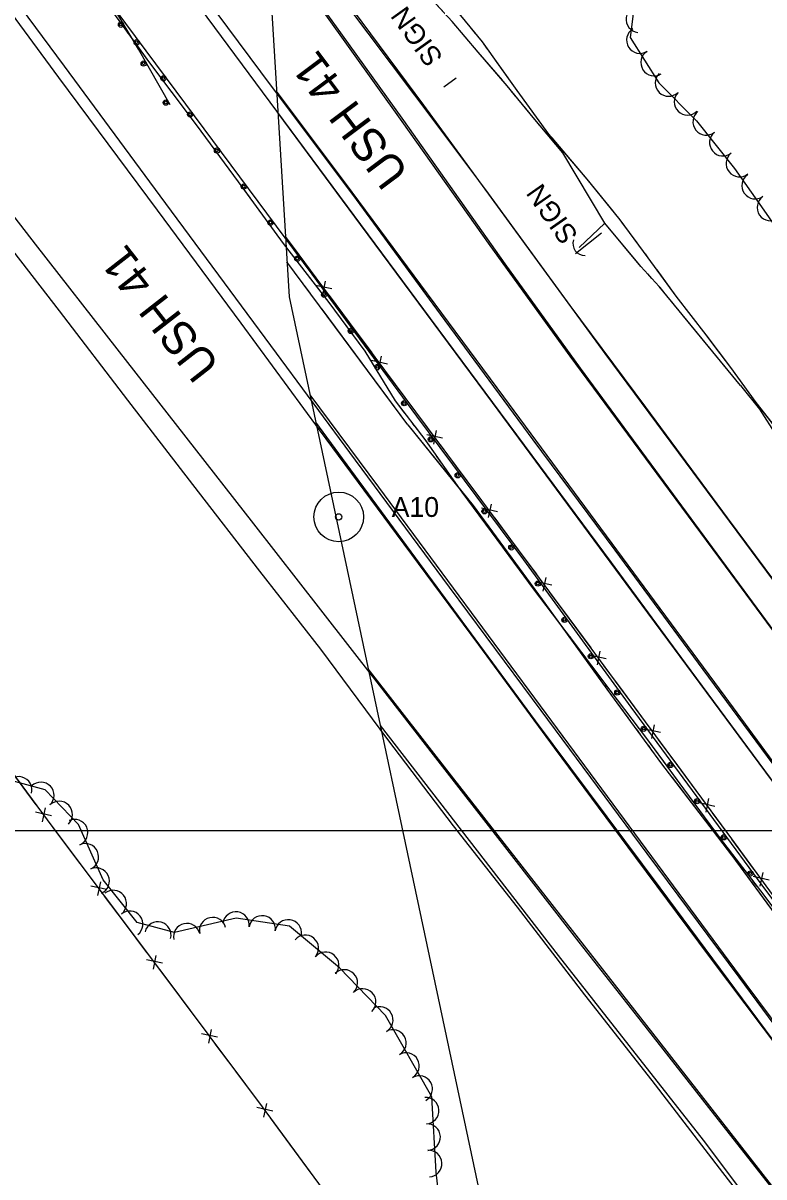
# Model space of a CAD drawing. Extents: x 353423 to 364002, y 127000 to 201942.
# Drawn here: x 360251.3 to 360474.9, y 130895.4 to 131243.8 of the extents above; entities that cross this region are included whole.
import ezdxf

# ---------------------------------------------------------------- set-up
doc = ezdxf.new("R2010")
doc.units = 0
for name, color, linetype in [('E_DTM_SlopeBottom', 7, 'Continuous'), ('E_DTM_SlopeTop', 7, 'Continuous'), ('E_FEN_Generic', 7, 'Continuous'), ('E_LAND_BrushLine', 7, 'Continuous'), ('E_LAND_TreeLine', 7, 'Continuous'), ('E_MISCPROP', 7, 'Continuous'), ('E_RDWY_AsphConc', 7, 'Continuous'), ('E_RDWY_Gravel', 7, 'Continuous'), ('E_RW_IP', 7, 'Continuous'), ('E_STRUCT_WingWall', 7, 'Continuous')]:
    doc.layers.add(name, color=color, linetype=linetype)

msp = doc.modelspace()

# ---------------------------------------------------------------- linework, layer by layer
at = {"layer": 'E_DTM_SlopeBottom'}
for p, q in [((360344.45, 131163.5), (360339.57, 131164.57)), ((360341.71, 131161.68), (360342.6, 131165.88)), ((360358.55, 131138.97), (360359.45, 131143.17)), ((360361.3, 131140.79), (360356.41, 131141.86)), ((360377.91, 131118.39), (360373.13, 131119.42)), ((360375.24, 131116.6), (360376.1, 131120.71)), ((360391.76, 131094.44), (360392.62, 131098.55)), ((360394.43, 131096.23), (360389.65, 131097.26)), ((360410.92, 131074.03), (360406.14, 131075.09)), ((360408.23, 131072.26), (360409.12, 131076.36)), ((360427.31, 131051.77), (360422.54, 131052.84)), ((360424.63, 131050), (360425.51, 131054.1)), ((360441.02, 131027.75), (360441.91, 131031.85)), ((360443.71, 131029.52), (360438.93, 131030.58)), ((360257.15, 131002.63), (360258.04, 131006.77)), ((360460.1, 131007.26), (360455.33, 131008.32)), ((360457.41, 131005.49), (360458.3, 131009.59)), ((360259.85, 131004.42), (360255.04, 131005.49)), ((360476.45, 130984.96), (360471.68, 130986.04)), ((360473.76, 130983.2), (360474.66, 130987.3)), ((360276.57, 130982.15), (360271.75, 130983.18)), ((360273.88, 130980.34), (360274.73, 130984.48)), ((360290.63, 130958.08), (360291.48, 130962.22)), ((360293.32, 130959.89), (360288.49, 130960.91)), ((360309.99, 130937.56), (360305.17, 130938.6)), ((360307.29, 130935.76), (360308.16, 130939.9)), ((360326.65, 130915.21), (360321.84, 130916.29)), ((360323.94, 130913.43), (360324.84, 130917.56))]:
    msp.add_line(p, q, dxfattribs=at)
for points in [[(360381.21, 130837.79), (360352.47, 130877.03), (360323.49, 130916.58), (360291.06, 130960), (360260.35, 131000.83), (360224.22, 131049.71), (360182.18, 131105.97), (360163.42, 131132.19), (360119.36, 131189.92), (360098.66, 131214.93), (360072.53, 131251.67), (360049.13, 131286.46), (360015.62, 131331.65)], [(360366.6, 131130.68), (360330.43, 131179.44)], [(360332.91, 131176.1), (360330.43, 131179.44)], [(360339.76, 131166.87), (360332.91, 131176.1)], [(360349.76, 131153.39), (360343.74, 131161.5)], [(360356.6, 131144.16), (360349.76, 131153.39)], [(360366.6, 131130.68), (360360.58, 131138.79)], [(360776.97, 130574.69), (360746.67, 130616.52), (360699.41, 130679.17), (360658.68, 130735.65), (360605.88, 130806.93), (360546.91, 130886.24), (360510.01, 130936.13), (360465.18, 130997.46), (360404.07, 131080.41), (360366.6, 131130.68)], [(360373.31, 131121.67), (360366.6, 131130.68)], [(360383.12, 131108.52), (360377.22, 131116.43)], [(360389.84, 131099.51), (360383.12, 131108.52)], [(360399.64, 131086.35), (360393.74, 131094.27)], [(360406.34, 131077.33), (360404.07, 131080.41), (360399.64, 131086.35)], [(360416.07, 131064.12), (360410.21, 131072.08)], [(360422.73, 131055.08), (360416.07, 131064.12)], [(360432.47, 131041.87), (360426.61, 131049.82)], [(360439.13, 131032.82), (360432.47, 131041.87)], [(360448.86, 131019.61), (360443, 131027.57)], [(360455.52, 131010.57), (360448.86, 131019.61)], [(360255.23, 131007.75), (360248.5, 131016.85)], [(360465.25, 130997.36), (360465.18, 130997.46), (360459.4, 131005.31)], [(360265.12, 130994.49), (360260.35, 131000.83), (360259.15, 131002.46)], [(360471.88, 130988.29), (360465.25, 130997.36)], [(360271.92, 130985.44), (360265.12, 130994.49)], [(360281.86, 130972.22), (360275.88, 130980.18)], [(360288.67, 130963.18), (360281.86, 130972.22)], [(360298.58, 130949.93), (360292.62, 130957.91)], [(360305.35, 130940.86), (360298.58, 130949.93)], [(360315.25, 130927.61), (360309.29, 130935.59)], [(360322.02, 130918.54), (360315.25, 130927.61)], [(360331.82, 130905.22), (360325.93, 130913.25)], [(360338.51, 130896.09), (360331.82, 130905.22)]]:
    msp.add_lwpolyline(points, dxfattribs=at)
msp.add_arc((360420.89, 131177.26), 3.67, 163.8803, 270.1198, dxfattribs=at)
at = {"layer": 'E_DTM_SlopeTop'}
for points in [[(360575.18, 130810.12), (360549.49, 130844.86), (360524.49, 130878.73), (360497.39, 130915.13), (360467.43, 130955.68), (360439.68, 130993.02), (360407.61, 131036.18), (360380.03, 131073.48), (360351.56, 131111.82), (360326.08, 131146.42), (360292.61, 131191.57), (360263.74, 131230.73), (360235.43, 131269.03), (360201.32, 131315.21), (360173.69, 131352.3), (360144.86, 131391.33), (360115.34, 131431.1), (360078.4, 131481.11), (360051.39, 131517.67), (360020.98, 131558.78), (360004.85, 131580.55)], [(360570.32, 130810.78), (360548.47, 130840.49), (360524.15, 130873.36), (360502.29, 130902.85), (360480.25, 130932.95), (360458.46, 130961.89), (360436.23, 130991.86), (360411.63, 131024.91), (360388.86, 131056.04), (360364.01, 131089.52), (360340.79, 131120.96), (360317.08, 131153.14), (360291.88, 131187.31), (360262.08, 131227.39), (360237.28, 131260.96), (360213.16, 131293.49), (360188.56, 131326.79), (360157.99, 131368.04), (360130.78, 131404.94), (360101.39, 131444.8), (360074.24, 131481.36), (360045.6, 131519.67), (360018.3, 131556.7), (360002.77, 131577.44)], [(360529.26, 130810.15), (360508.41, 130837.24), (360485.18, 130867.33), (360462.48, 130896.68), (360441.11, 130924.47), (360420.86, 130950.4), (360400.54, 130976.79), (360381.21, 131001.34), (360361.35, 131027.47), (360341.14, 131054.75), (360322.71, 131078.25), (360302.51, 131104.47), (360282.87, 131129.92), (360262.23, 131156.88), (360238.8, 131187.06), (360216.46, 131216.14), (360195.46, 131243.54), (360169.36, 131277.4), (360145.28, 131308.49), (360118.17, 131343.54), (360093.11, 131375.68), (360066.52, 131410.11), (360041.02, 131442.73), (360013.42, 131478.34)], [(360426.96, 131144.04), (360372.25, 131218.98), (360332.36, 131272.74), (360324.04, 131284.24)], [(360324.8, 131271.73), (360347.1, 131240.79), (360366.07, 131214.39), (360396.7, 131171.04), (360419.47, 131139.59)], [(360539.14, 130812.53), (360522.54, 130834.28), (360500.22, 130862.65), (360478.93, 130890.05), (360458.31, 130916.33), (360437.97, 130942.26), (360419.17, 130966.24), (360396.7, 130995.17), (360375.81, 131021.96), (360358.11, 131044.76), (360341.17, 131066.6), (360320.89, 131092.62), (360300.51, 131118.77), (360279.7, 131145.43), (360255.04, 131177.01), (360231.64, 131207.11), (360207.27, 131238.46), (360184.52, 131267.86)], [(360302.72, 131256.33), (360326.47, 131224.33), (360350.68, 131192), (360377.12, 131155.89), (360405.18, 131117.9), (360429.86, 131084.59), (360456.48, 131048.59), (360493.53, 130998.37), (360518.95, 130964.4), (360544.1, 130929.98), (360569.74, 130895.37), (360600.6, 130853.82), (360626.52, 130818.94)], [(360304.69, 131248.27), (360327.72, 131217.17), (360351.11, 131185.68), (360374.18, 131154.59), (360404.83, 131113.17), (360428.78, 131080.94), (360451.16, 131050.5), (360476.76, 131015.81), (360496, 130990.04), (360518.63, 130959.59), (360544.5, 130924.13), (360566.07, 130894.81), (360595.64, 130855.17), (360625.85, 130814.41)], [(360348.28, 131250.08), (360369.39, 131222.01), (360390.81, 131193.42), (360416.32, 131158.48), (360439.11, 131127.81), (360463.79, 131094.42), (360489.48, 131059.85), (360520.12, 131018.05), (360542.16, 130987.92), (360568.89, 130951.58), (360593.62, 130918.56), (360623.44, 130878.78), (360649.22, 130844.17), (360677.4, 130806.22)], [(360342.07, 131246.99), (360365.58, 131214.1), (360392.18, 131176.62), (360416.35, 131143.21), (360442.56, 131107.65), (360463.21, 131079.76), (360489.86, 131043.68), (360516.52, 131007.72), (360539.58, 130976.46), (360567.88, 130937.95), (360588.25, 130910.71), (360616.6, 130872.32), (360648.71, 130829.12), (360659.61, 130814.18)], [(360396.39, 131130.9), (360350.58, 131192.71), (360327.77, 131223.18)], [(360328.17, 131216.56), (360352.97, 131182.92), (360392.82, 131129.19)], [(361333.55, 129917.72), (361268.46, 130006.01), (361189.85, 130112.75), (361142.67, 130176.31), (361088.86, 130249.79), (360994.04, 130376.87), (360928.62, 130465.05), (360871.56, 130543.5), (360815.21, 130618.95), (360766.71, 130684.28), (360721.66, 130745.05), (360677.21, 130805.9), (360595.4, 130915.9), (360546.5, 130984.06), (360499.99, 131045.42), (360426.96, 131144.04)], [(360419.47, 131139.59), (360478.07, 131059.84), (360541.82, 130973.68), (360588.71, 130910.37), (360647.11, 130831.47), (360699.04, 130761.76), (360750.66, 130691.62), (360805.87, 130616.86), (360864.14, 130537.84), (360910.27, 130475.6), (360951.2, 130420.07), (361004.77, 130348.23), (361046.61, 130292.04), (361097.13, 130223.94), (361149.43, 130153.39), (361185.11, 130104.98), (361238.11, 130033), (361245.88, 130022.49), (361278.08, 129978.64), (361333.1, 129905.4)], [(360337.83, 131131.57), (360358.59, 131103.63), (360410.73, 131033.01), (360469.38, 130953.56), (360514.36, 130893.15), (360555.3, 130837.54), (360604.51, 130771.17), (360655.75, 130702.06), (360692.79, 130651.26), (360700.18, 130641.04)], [(360392.82, 131129.19), (360439.78, 131065.72), (360491.21, 130996.27), (360566.57, 130894.7), (360647.89, 130784.33), (360688.43, 130729.6), (360741.87, 130657.22), (360775.19, 130612.07)], [(360770.85, 130623.99), (360731.32, 130677.71), (360684.37, 130741.2), (360627.35, 130818.29), (360564.03, 130903.58), (360518.64, 130964.96), (360463.16, 131040.47), (360396.39, 131130.9)], [(360812.38, 130484.47), (360679.44, 130663.54), (360601.08, 130770.21), (360543.32, 130848.21), (360486.67, 130924.56), (360443.57, 130982.64), (360405.94, 131033.09), (360347.68, 131112.32), (360339.61, 131123.22)], [(361334.82, 129736.64), (361276.43, 129817.07), (361218.41, 129895.06), (361173.92, 129955.59), (361116.6, 130033.88), (361057.88, 130112.91), (361005.23, 130183.79), (360919.7, 130299.92), (360859.57, 130381.04), (360802.73, 130458.17), (360712.34, 130579.92), (360650.2, 130664.74), (360583.26, 130754.37), (360522.68, 130834.6), (360443.16, 130936.49), (360381.32, 131015.53), (360355.42, 131048.77)], [(360359.06, 131031.63), (360412.77, 130962.23), (360456.51, 130906.46), (360514.58, 130829.11), (360575.61, 130749.78), (360615.66, 130696.58), (360651.09, 130648.19), (360678.79, 130610.26), (360711.14, 130566.37), (360768.38, 130488.8), (360811.24, 130431.97), (360853.39, 130374.54), (360875.99, 130343.44), (360911.98, 130295.27), (360943.46, 130251.36), (360971.6, 130213.46), (361000.8, 130174.05), (361030.19, 130135.22), (361061.21, 130091.97), (361110.81, 130026.56), (361166.93, 129950.76), (361239.61, 129851.93), (361335.43, 129723.6)]]:
    msp.add_lwpolyline(points, dxfattribs=at)
at = {"layer": 'E_FEN_Generic'}
for points in [[(360435.63, 131248.22), (360434.5, 131239.39), (360443.14, 131225.71), (360454.54, 131214.27), (360466.04, 131199.83), (360474.15, 131188.33), (360483.45, 131175.01), (360493.73, 131155.89)], [(360373.73, 130832.36), (360373.12, 130855.19), (360378.4, 130875.62), (360375.94, 130896.83), (360374.62, 130919.51), (360360.62, 130944.08), (360346.76, 130958.51), (360331.66, 130971.12), (360315.61, 130973.55), (360296.96, 130969.22), (360285.66, 130972.23), (360275.47, 130985.1), (360268.03, 131001.75), (360257.92, 131012.24), (360240.85, 131016.9)]]:
    msp.add_lwpolyline(points, dxfattribs=at)
for centre, radius, start, end in [((360437.33, 131244.92), 4.02, 82.7358, 262.7205), ((360437.46, 131238.65), 4.02, 122.2646, 302.2492), ((360441.76, 131231.84), 4.02, 122.2646, 302.2492), ((360446.13, 131225.69), 4.02, 134.9098, 314.8945), ((360451.82, 131219.99), 4.02, 134.9098, 314.8945), ((360457.48, 131213.96), 4.02, 128.5551, 308.5397), ((360462.5, 131207.66), 4.02, 128.5551, 308.5397), ((360467.51, 131201.37), 4.02, 128.5551, 308.5397), ((360472.24, 131194.7), 4.02, 125.1895, 305.1741), ((360476.87, 131188.11), 4.02, 124.9289, 304.9135), ((360249.94, 131012.25), 4, 344.7534, 164.7381), ((360256.62, 131010.57), 4, 313.9331, 133.9178), ((360262.16, 131004.81), 4, 313.9331, 133.9178), ((360266.82, 130999.32), 4, 294.0845, 114.0692), ((360270.08, 130992.01), 4, 294.0845, 114.0692), ((360273.34, 130984.71), 4, 294.0845, 114.0692), ((360278.47, 130977.93), 4, 308.4034, 128.3881), ((360283.44, 130971.66), 4, 308.4034, 128.3881), ((360315.52, 130971.44), 4, 351.4234, 171.4081), ((360291.95, 130968.39), 4, 345.0613, 165.046), ((360300.72, 130967.94), 4, 13.0718, 193.0565), ((360308.51, 130969.75), 4, 13.0718, 193.0565), ((360323.43, 130970.25), 4, 351.4234, 171.4081), ((360331.34, 130969.05), 4, 351.4234, 171.4081), ((360336.45, 130964.4), 4, 320.1405, 140.1252), ((360342.59, 130959.27), 4, 320.1405, 140.1252), ((360348.24, 130953.95), 4, 313.849, 133.8337), ((360353.78, 130948.18), 4, 313.849, 133.8337), ((360358.95, 130942.78), 4, 299.6911, 119.6758), ((360362.91, 130935.83), 4, 299.6911, 119.6758), ((360366.87, 130928.88), 4, 299.6911, 119.6758), ((360370.83, 130921.93), 4, 299.6911, 119.6758), ((360372.77, 130915.38), 4, 273.3233, 93.308), ((360373.23, 130907.39), 4, 273.3233, 93.308), ((360373.69, 130899.41), 4, 273.3233, 93.308)]:
    msp.add_arc(centre, radius, start, end, dxfattribs=at)
at = {"layer": 'E_LAND_BrushLine'}
msp.add_line((360381.98, 131227.18), (360378.28, 131224.46), dxfattribs=at)
msp.add_lwpolyline([(360425.84, 131180.37), (360418.06, 131174.1)], dxfattribs=at)
at = {"layer": 'E_LAND_TreeLine'}
for q in [(363500, 131000), (364000, 131000)]:
    msp.add_line((360000, 131000), q, dxfattribs=at)
at = {"layer": 'E_MISCPROP'}
for points in [[(360295.68, 131219.05), (360286.13, 131235.86), (360280.19, 131245.87), (360275.11, 131252.97), (360264.89, 131267.31), (360246.16, 131292.13), (360217.87, 131329.62), (360190.02, 131367.65), (360162.28, 131405.38), (360136.73, 131440.32), (360110.08, 131476.44), (360081.4, 131514.84), (360049.73, 131557.18), (360020.86, 131596.38), (359996.88, 131629.11)], [(360295.68, 131219.05), (360286.13, 131235.86), (360280.19, 131245.87), (360275.11, 131252.97), (360264.89, 131267.31), (360246.16, 131292.13), (360217.87, 131329.62), (360190.02, 131367.65), (360162.28, 131405.38), (360136.73, 131440.32), (360110.08, 131476.44), (360081.4, 131514.84), (360049.73, 131557.18), (360020.86, 131596.38), (359996.88, 131629.11)], [(360609.58, 130801.27), (360569.17, 130855.66), (360532.35, 130905.41), (360506.02, 130940.93), (360474.4, 130983.48), (360434.81, 131037.25), (360402.45, 131081.68), (360370.14, 131125.1), (360338.49, 131167.99), (360300.41, 131219.26), (360273.23, 131255.95), (360266.4, 131265.65), (360261.83, 131272.79), (360257, 131282.08), (360252.66, 131290.85)], [(360609.58, 130801.27), (360569.17, 130855.66), (360532.35, 130905.41), (360506.02, 130940.93), (360474.4, 130983.48), (360434.81, 131037.25), (360402.45, 131081.68), (360370.14, 131125.1), (360338.49, 131167.99), (360300.41, 131219.26), (360273.23, 131255.95), (360266.4, 131265.65), (360261.83, 131272.79), (360257, 131282.08), (360252.66, 131290.85)]]:
    msp.add_lwpolyline(points, dxfattribs=at)
for centre, radius in [((360280.82, 131243.25), 0.79), ((360280.8, 131243.29), 0.398), ((360285.56, 131237.98), 0.79), ((360285.54, 131238.02), 0.398), ((360287.66, 131231.56), 0.79), ((360287.64, 131231.6), 0.398), ((360293.64, 131227.08), 0.79), ((360293.61, 131227.12), 0.398), ((360294.36, 131219.76), 0.79), ((360294.34, 131219.8), 0.398), ((360301.71, 131216.19), 0.79), ((360301.69, 131216.22), 0.398), ((360309.8, 131205.3), 0.79), ((360309.77, 131205.33), 0.398), ((360317.89, 131194.41), 0.79), ((360317.86, 131194.45), 0.398), ((360325.97, 131183.52), 0.79), ((360325.95, 131183.56), 0.398), ((360334.06, 131172.63), 0.79), ((360334.03, 131172.67), 0.398), ((360342.13, 131161.73), 0.79), ((360342.1, 131161.77), 0.398), ((360350.18, 131150.82), 0.79), ((360350.15, 131150.86), 0.398), ((360358.23, 131139.91), 0.79), ((360358.21, 131139.94), 0.398), ((360366.29, 131128.99), 0.79), ((360366.26, 131129.03), 0.398), ((360374.37, 131118.1), 0.79), ((360374.34, 131118.13), 0.398), ((360382.47, 131107.22), 0.79), ((360382.44, 131107.25), 0.398), ((360390.56, 131096.34), 0.79), ((360390.54, 131096.37), 0.398), ((360398.66, 131085.45), 0.79), ((360398.63, 131085.49), 0.398), ((360406.68, 131074.53), 0.79), ((360406.66, 131074.56), 0.398), ((360414.67, 131063.56), 0.79), ((360414.64, 131063.6), 0.398), ((360422.65, 131052.6), 0.79), ((360422.62, 131052.64), 0.398), ((360430.63, 131041.64), 0.79), ((360430.61, 131041.67), 0.398), ((360438.65, 131030.69), 0.79), ((360438.63, 131030.73), 0.398), ((360446.69, 131019.77), 0.79), ((360446.67, 131019.81), 0.398), ((360454.74, 131008.85), 0.79), ((360454.71, 131008.88), 0.398), ((360462.78, 130997.93), 0.79), ((360462.75, 130997.96), 0.398), ((360470.82, 130987), 0.79), ((360470.79, 130987.04), 0.398)]:
    msp.add_circle(centre, radius, dxfattribs=at)
at = {"layer": 'E_RDWY_AsphConc'}
for radius in [7.5, 7.5, 0.96, 0.96]:
    msp.add_circle((360346.55, 131094.66), radius, dxfattribs=at)
at = {"layer": 'E_RDWY_Gravel'}
for points in [[(360226.78, 132878.09), (360331.55, 131161.14)], [(360331.55, 131161.14), (360454.55, 130582.18), (360907.5, 129271.12)]]:
    msp.add_lwpolyline(points, dxfattribs=at)
at = {"layer": 'E_STRUCT_WingWall'}
for points in [[(360426.84, 131183.33), (360414.15, 131204.63), (360405.2, 131215.27), (360397.34, 131224.86), (360388.66, 131235.04), (360380.75, 131244.26), (360372.04, 131253.86), (360360.65, 131268.74), (360352.32, 131281.87), (360343.63, 131294.55), (360334.73, 131307), (360323.9, 131319.27), (360321.72, 131322.26)], [(360276.71, 131249.3), (360289.12, 131232.18), (360303.52, 131213), (360316.18, 131195.79), (360329.8, 131177.19), (360343.58, 131159.38), (360354.43, 131144.68), (360363.58, 131129.7), (360372.5, 131118.07), (360383.68, 131102.13), (360395.98, 131085.52), (360405.26, 131072.9), (360417.05, 131057.45), (360428.34, 131042.31), (360439.45, 131027.73), (360450.65, 131012.51), (360461.66, 130997.55), (360474.83, 130980.4), (360488.87, 130961.66), (360501.59, 130945.07), (360509.63, 130935.83), (360511.91, 130933.39), (360514.2, 130931.24)], [(360395.94, 131226.5), (360388.66, 131235.04), (360380.75, 131244.26), (360376.1, 131249.38)], [(360381.01, 131248.89), (360389.8, 131238.1), (360400.35, 131223.37), (360409.9, 131210.28), (360421.46, 131196.65), (360431.38, 131184.35), (360439.85, 131172.94), (360448.31, 131161.32), (360457.4, 131149.6), (360464.78, 131139.75), (360472.48, 131129.21), (360480.56, 131118.83)], [(360281.74, 131242.36), (360282.91, 131240.74)], [(360386.5, 131242.15), (360387.77, 131240.6)], [(360285.26, 131237.5), (360289.12, 131232.18), (360302.59, 131214.25)], [(360390.26, 131237.47), (360391.42, 131235.84)], [(360393.75, 131232.59), (360400.35, 131223.37), (360409.9, 131210.28), (360410.84, 131209.17)], [(360399.95, 131221.68), (360398.62, 131223.29)], [(360403.92, 131216.83), (360402.59, 131218.45)], [(360302.59, 131214.25), (360303.52, 131213), (360316.18, 131195.79), (360319.77, 131190.89)], [(360407.93, 131212.02), (360406.59, 131213.62)], [(360410.84, 131209.17), (360421.46, 131196.65), (360429.36, 131186.85)], [(360426.84, 131183.33), (360414.15, 131204.63), (360410.62, 131208.82)], [(360322.13, 131187.66), (360323.32, 131186.05)], [(360325.68, 131182.82), (360326.86, 131181.21)], [(360467.81, 131134.39), (360443.28, 131164.25), (360437.76, 131170.28), (360426.84, 131183.33), (360419.1, 131175.99)], [(360437.32, 131170.8), (360426.84, 131183.33), (360419.1, 131175.99)], [(360431.84, 131183.72), (360433.04, 131182.11)], [(360329.22, 131177.98), (360329.8, 131177.19), (360330.43, 131176.38)], [(360435.42, 131178.9), (360436.61, 131177.29)], [(360439, 131174.08), (360439.85, 131172.94), (360440.18, 131172.47)], [(360367.4, 131122.51), (360330.91, 131171.67)], [(360332.63, 131169.35), (360330.91, 131171.67)], [(360332.88, 131173.22), (360343.58, 131159.38), (360350.41, 131150.12)], [(360441.07, 131166.66), (360439.81, 131168.04)], [(360442.54, 131169.24), (360448.31, 131161.32), (360457.4, 131149.6), (360460.02, 131146.1)], [(360337.98, 131162.14), (360336.2, 131164.54)], [(360444.75, 131162.46), (360443.57, 131163.9)], [(360367.4, 131122.51), (360341.55, 131157.34)], [(360448.3, 131158.14), (360447.12, 131159.58)], [(360467.81, 131134.39), (360450.66, 131155.26)], [(360350.41, 131150.12), (360354.43, 131144.68), (360363.58, 131129.7), (360366.43, 131125.99)], [(360460.02, 131146.1), (360464.78, 131139.75), (360472.48, 131129.21), (360477.4, 131122.89)], [(360467.81, 131134.39), (360473.56, 131127.2), (360478.65, 131119.14), (360481.94, 131114.05), (360486.62, 131107.97), (360494.02, 131098.35), (360499.95, 131091.06), (360505.68, 131082.3), (360510.4, 131075.1), (360516.98, 131066.9), (360524.69, 131057.15), (360529.62, 131050.37), (360534.82, 131041.9), (360540.83, 131032.61), (360545.16, 131027.15), (360548.34, 131023.2), (360549.51, 131020.84), (360549.49, 131019.62), (360551.63, 131013.73), (360550.65, 131008.8), (360550.51, 131008.47)], [(360467.81, 131134.39), (360473.56, 131127.2), (360478.65, 131119.14), (360481.94, 131114.05), (360483.71, 131111.76)], [(360367.4, 131122.51), (360387.08, 131098.06), (360407.95, 131069.73), (360427.5, 131042.62), (360444.02, 131020.1), (360465.24, 130992.39), (360484.16, 130966.68), (360507.25, 130937.18), (360516.15, 130929.49)], [(360367.4, 131122.51), (360385.88, 131099.55)], [(360368.86, 131122.81), (360370.08, 131121.23)], [(360372.51, 131118.05), (360373.66, 131116.41)], [(360375.96, 131113.14), (360377.11, 131111.5)], [(360379.41, 131108.23), (360383.68, 131102.13), (360395.98, 131085.52), (360396.51, 131084.81)], [(360388.36, 131096.32), (360389.56, 131094.68)], [(360391.98, 131091.41), (360393.18, 131089.77)], [(360395.59, 131086.5), (360396.8, 131084.86)], [(360396.51, 131084.81), (360405.26, 131072.9), (360413.88, 131061.59)], [(360399.21, 131081.59), (360407.95, 131069.73), (360416.58, 131057.76)], [(360416.31, 131058.41), (360417.05, 131057.45), (360417.52, 131056.82)], [(360416.58, 131057.76), (360427.5, 131042.62), (360433.89, 131033.91)], [(360419.91, 131053.61), (360421.1, 131052.01)], [(360423.5, 131048.8), (360424.69, 131047.2)], [(360427.09, 131044), (360428.34, 131042.31), (360439.45, 131027.73), (360444.53, 131020.83)], [(360436.29, 131030.63), (360437.49, 131028.99)], [(360439.9, 131025.71), (360441.1, 131024.07)], [(360443.5, 131020.79), (360444.02, 131020.1), (360444.73, 131019.17)], [(360444.53, 131020.83), (360450.65, 131012.51), (360461.66, 130997.55), (360461.72, 130997.47)], [(360447.2, 131015.94), (360465.13, 130992.53)], [(360464.15, 130994.3), (360465.37, 130992.71)], [(360465.13, 130992.53), (360465.24, 130992.39), (360482.61, 130968.78)], [(360467.81, 130989.54), (360469.03, 130987.95)], [(360471.46, 130984.78), (360472.68, 130983.19)]]:
    msp.add_lwpolyline(points, dxfattribs=at)

# ---------------------------------------------------------------- texts
at = {"layer": 'E_LAND_BrushLine'}
for rotation, p in [(125.6873, (360378.26, 131233.46)), (125.0189, (360419.02, 131179.77))]:
    msp.add_text('SIGN', height=6, rotation=rotation, dxfattribs=at).set_placement(p)
at = {"layer": 'E_RDWY_AsphConc'}
msp.add_text('A10', height=6, dxfattribs=at).set_placement((360362.55, 131094.66))
msp.add_text('A10', height=6, dxfattribs=at).set_placement((360362.55, 131094.66))
at = {"layer": 'E_RW_IP'}
for rotation, p in [(126.8332, (360368.03, 131198.61)), (127.9749, (360310.97, 131140.52))]:
    msp.add_text('USH 41', height=10, rotation=rotation, dxfattribs=at).set_placement(p)

doc.saveas('drawing.dxf')
